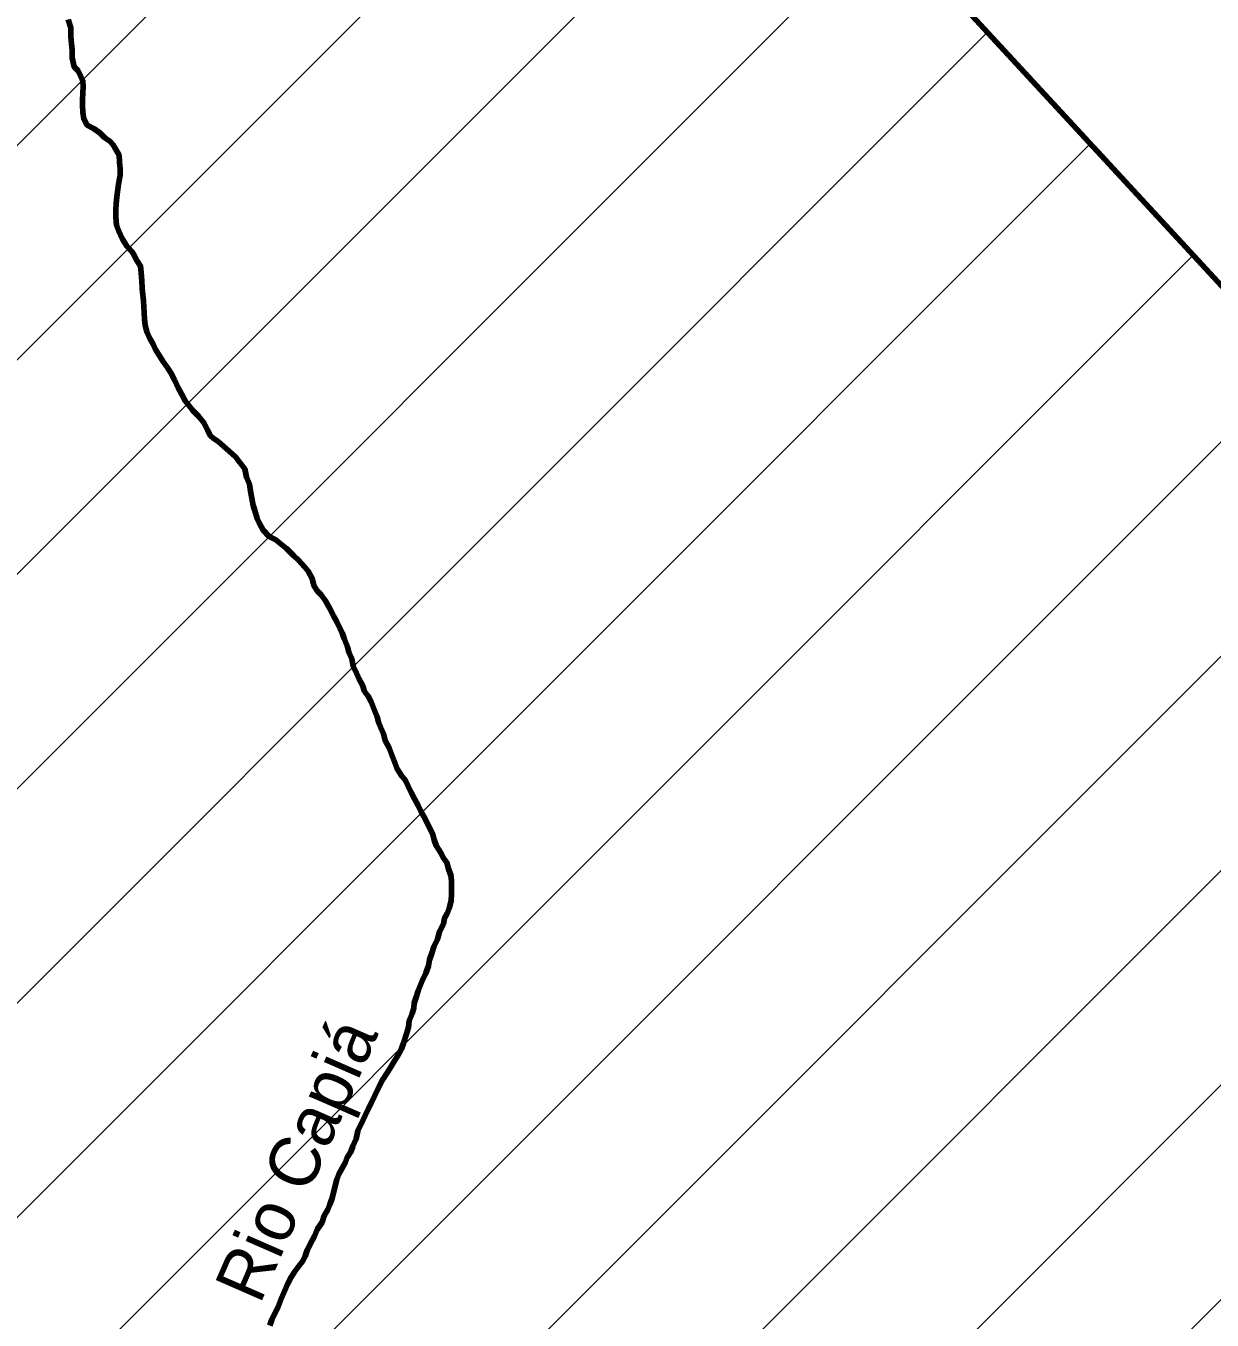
# Model space of a CAD drawing. Extents: x 553962 to 842807, y 8883888 to 9032388.
# Drawn here: x 645249 to 656990, y 8933733 to 8946538 of the extents above; entities that cross this region are included whole.
import ezdxf
from ezdxf.enums import TextEntityAlignment as Align

# ---------------------------------------------------------------- set-up
doc = ezdxf.new("R2010")
doc.units = 0
doc.header["$LTSCALE"] = 160
for name, color, linetype, lineweight in [('21', 7, 'Continuous', 25), ('22', 7, 'Continuous', 35), ('27', 7, 'Continuous', 90), ('30', 7, 'Continuous', 13)]:
    doc.layers.add(name, color=color, linetype=linetype, lineweight=lineweight)

msp = doc.modelspace()

# ---------------------------------------------------------------- linework, layer by layer
at = {"layer": '21'}
for points in [[(645668.8, 8946601.4), (645692.5, 8946518.2), (645694.6, 8946428.1), (645699.3, 8946363), (645706.4, 8946292.9), (645706.1, 8946220.4), (645728.2, 8946132.7), (645765.5, 8946092.5), (645792.8, 8946037.3), (645812.6, 8945992.2), (645814.8, 8945939.6), (645812, 8945874.6), (645809.1, 8945802.1), (645808.9, 8945752), (645813.6, 8945684.5), (645820.8, 8945616.9), (645855.5, 8945556.7), (645925.1, 8945520.2)], [(645668.8, 8946601.4), (645692.5, 8946518.2), (645694.6, 8946428.1), (645699.3, 8946363), (645706.4, 8946292.9), (645706.1, 8946220.4), (645728.2, 8946132.7), (645765.5, 8946092.5), (645792.8, 8946037.3), (645812.6, 8945992.2), (645814.8, 8945939.6), (645812, 8945874.6), (645809.1, 8945802.1), (645808.9, 8945752), (645813.6, 8945684.5), (645820.8, 8945616.9), (645855.5, 8945556.7), (645925.1, 8945520.2)], [(645925.1, 8945520.2), (645980.3, 8945480.9), (646030.3, 8945430.9), (646080.3, 8945396.3), (646111.1, 8945361.7), (646137.1, 8945322.6), (646171.8, 8945257.3), (646176.4, 8945189.8), (646181.1, 8945124.7), (646180.8, 8945062.1), (646173.1, 8945007.1), (646162.8, 8944947.2), (646155, 8944897.2), (646149.8, 8944847.1), (646141.9, 8944777.1), (646139.2, 8944722.1), (646138.8, 8944644.6), (646145.9, 8944567), (646168.2, 8944506.8), (646200.3, 8944434.1), (646247.5, 8944358.8), (646299.8, 8944301), (646309, 8944284.7)], [(645925.1, 8945520.2), (645980.3, 8945480.9), (646030.3, 8945430.9), (646080.3, 8945396.3), (646111.1, 8945361.7), (646137.1, 8945322.6), (646171.8, 8945257.3), (646176.4, 8945189.8), (646181.1, 8945124.7), (646180.8, 8945062.1), (646173.1, 8945007.1), (646162.8, 8944947.2), (646155, 8944897.2), (646149.8, 8944847.1), (646141.9, 8944777.1), (646139.2, 8944722.1), (646138.8, 8944644.6), (646145.9, 8944567), (646168.2, 8944506.8), (646200.3, 8944434.1), (646247.5, 8944358.8), (646299.8, 8944301), (646309, 8944284.7)], [(646309, 8944284.7), (646346.9, 8944218.2), (646384.2, 8944160.4), (646391.3, 8944097.8), (646395.9, 8944012.8), (646398.1, 8943942.7), (646405.3, 8943872.6), (646412.5, 8943820), (646414.7, 8943755), (646419.5, 8943702.4), (646424.2, 8943637.3), (646428.9, 8943577.3), (646446.1, 8943512.1), (646475.8, 8943444.4), (646508, 8943389.2), (646527.8, 8943344.1), (646562.6, 8943288.9), (646604.8, 8943221.1), (646647, 8943160.8), (646684.3, 8943105.6), (646721.5, 8943027.8), (646756.1, 8942957.6), (646790.8, 8942889.9), (646825.6, 8942829.7), (646865.4, 8942779.4), (646902.7, 8942731.7), (646957.4, 8942676.4), (647012.1, 8942606), (647046.8, 8942538.3), (647076.6, 8942480.6), (647102.9, 8942459), (647151.9, 8942424.7), (647151.9, 8942424.7), (647259.8, 8942331.6), (647323.5, 8942272.8), (647367.7, 8942218.9), (647416.7, 8942155.2), (647431.4, 8942071.9), (647460.8, 8942003.3), (647470.7, 8941934.7), (647485.4, 8941866.1), (647498.6, 8941792.9), (647513.3, 8941742.8), (647538, 8941665.1), (647557.8, 8941619.9), (647597.5, 8941547.2), (647657.2, 8941484.3), (647722.1, 8941454), (647762, 8941421.2), (647826.8, 8941368.3), (647896.5, 8941297.9), (647948.8, 8941250.1), (648011, 8941182.2), (648043.4, 8941142.1), (648083.1, 8941071.8), (648100.2, 8941001.6), (648132.5, 8940948.9), (648170.9, 8940907.9), (648214.2, 8940849.2), (648257.5, 8940775), (648294.6, 8940700.8), (648325.5, 8940642.1), (648353.4, 8940586.5), (648378.1, 8940533.9), (648399.8, 8940478.3), (648430.7, 8940394.8), (648446.2, 8940342.3), (648474, 8940274.3), (648489.2, 8940201.5), (648521.4, 8940133.8), (648546.1, 8940073.6), (648581.1, 8940014.6), (648600.6, 8939953.5), (648636.7, 8939906.2), (648667.3, 8939850.6), (648703.5, 8939758.8), (648725.8, 8939700.4), (648739.7, 8939647.6), (648762, 8939592), (648787, 8939533.6), (648806.5, 8939466.9), (648845.4, 8939394.6), (648873.2, 8939316.7), (648898.3, 8939255.5), (648922.2, 8939185.9), (648969.4, 8939115.6), (649001.7, 8939077.9), (649063.7, 8938952.5), (649095.9, 8938889.7), (649130.6, 8938824.5), (649157.8, 8938769.3), (649200, 8938691.5), (649276.8, 8938536), (649291.6, 8938483.4), (649308.8, 8938428.2), (649356, 8938355.4), (649380.8, 8938302.8), (649415.6, 8938260), (649432.8, 8938197.4), (649457.5, 8938124.7), (649458.7, 8938112.5)], [(646309, 8944284.7), (646346.9, 8944218.2), (646384.2, 8944160.4), (646391.3, 8944097.8), (646395.9, 8944012.8), (646398.1, 8943942.7), (646405.3, 8943872.6), (646412.5, 8943820), (646414.7, 8943755), (646419.5, 8943702.4), (646424.2, 8943637.3), (646428.9, 8943577.3), (646446.1, 8943512.1), (646475.8, 8943444.4), (646508, 8943389.2), (646527.8, 8943344.1), (646562.6, 8943288.9), (646604.8, 8943221.1), (646647, 8943160.8), (646684.3, 8943105.6), (646721.5, 8943027.8), (646756.1, 8942957.6), (646790.8, 8942889.9), (646825.6, 8942829.7), (646865.4, 8942779.4), (646902.7, 8942731.7), (646957.4, 8942676.4), (647012.1, 8942606), (647046.8, 8942538.3), (647076.6, 8942480.6), (647102.9, 8942459), (647151.9, 8942424.7), (647151.9, 8942424.7), (647259.8, 8942331.6), (647323.5, 8942272.8), (647367.7, 8942218.9), (647416.7, 8942155.2), (647431.4, 8942071.9), (647460.8, 8942003.3), (647470.7, 8941934.7), (647485.4, 8941866.1), (647498.6, 8941792.9), (647513.3, 8941742.8), (647538, 8941665.1), (647557.8, 8941619.9), (647597.5, 8941547.2), (647657.2, 8941484.3), (647722.1, 8941454), (647762, 8941421.2), (647826.8, 8941368.3), (647896.5, 8941297.9), (647948.8, 8941250.1), (648011, 8941182.2), (648043.4, 8941142.1), (648083.1, 8941071.8), (648100.2, 8941001.6), (648132.5, 8940948.9), (648170.9, 8940907.9), (648214.2, 8940849.2), (648257.5, 8940775), (648294.6, 8940700.8), (648325.5, 8940642.1), (648353.4, 8940586.5), (648378.1, 8940533.9), (648399.8, 8940478.3), (648430.7, 8940394.8), (648446.2, 8940342.3), (648474, 8940274.3), (648489.2, 8940201.5), (648521.4, 8940133.8), (648546.1, 8940073.6), (648581.1, 8940014.6), (648600.6, 8939953.5), (648636.7, 8939906.2), (648667.3, 8939850.6), (648703.5, 8939758.8), (648725.8, 8939700.4), (648739.7, 8939647.6), (648762, 8939592), (648787, 8939533.6), (648806.5, 8939466.9), (648845.4, 8939394.6), (648873.2, 8939316.7), (648898.3, 8939255.5), (648922.2, 8939185.9), (648969.4, 8939115.6), (649001.7, 8939077.9), (649063.7, 8938952.5), (649095.9, 8938889.7), (649130.6, 8938824.5), (649157.8, 8938769.3), (649200, 8938691.5), (649276.8, 8938536), (649291.6, 8938483.4), (649308.8, 8938428.2), (649356, 8938355.4), (649380.8, 8938302.8), (649415.6, 8938260), (649432.8, 8938197.4), (649457.5, 8938124.7), (649458.7, 8938112.5)], [(649458.7, 8938112.5), (649462.3, 8938074.6), (649461.7, 8937947), (649458.9, 8937884.5), (649441, 8937814.5), (649418.2, 8937754.6), (649393, 8937709.7), (649382.7, 8937654.7), (649342.3, 8937574.8), (649321.9, 8937502.4), (649286.6, 8937427.5), (649266.2, 8937362.5), (649243.4, 8937297.6), (649233.1, 8937237.6), (649207.7, 8937165.2), (649172.4, 8937090.3), (649131.8, 8936990.4), (649111.5, 8936927.9), (649091.2, 8936868), (649088.5, 8936820.5), (649070.7, 8936768), (649042.9, 8936693.1), (649035.1, 8936630.6), (649014.7, 8936565.6), (648986.8, 8936473.2), (648966.5, 8936418.2), (648928.6, 8936343.4), (648898.4, 8936298.5), (648858, 8936233.6), (648830.3, 8936188.7), (648774.8, 8936103.9), (648736.9, 8936024.1), (648704.1, 8935954.2), (648671.2, 8935886.8), (648635.9, 8935819.4), (648605.6, 8935757), (648582.3, 8935707.9)], [(649458.7, 8938112.5), (649462.3, 8938074.6), (649461.7, 8937947), (649458.9, 8937884.5), (649441, 8937814.5), (649418.2, 8937754.6), (649393, 8937709.7), (649382.7, 8937654.7), (649342.3, 8937574.8), (649321.9, 8937502.4), (649286.6, 8937427.5), (649266.2, 8937362.5), (649243.4, 8937297.6), (649233.1, 8937237.6), (649207.7, 8937165.2), (649172.4, 8937090.3), (649131.8, 8936990.4), (649111.5, 8936927.9), (649091.2, 8936868), (649088.5, 8936820.5), (649070.7, 8936768), (649042.9, 8936693.1), (649035.1, 8936630.6), (649014.7, 8936565.6), (648986.8, 8936473.2), (648966.5, 8936418.2), (648928.6, 8936343.4), (648898.4, 8936298.5), (648858, 8936233.6), (648830.3, 8936188.7), (648774.8, 8936103.9), (648736.9, 8936024.1), (648704.1, 8935954.2), (648671.2, 8935886.8), (648635.9, 8935819.4), (648605.6, 8935757), (648582.3, 8935707.9)], [(648582.3, 8935707.9), (648534.8, 8935604.7), (648516.9, 8935524.8), (648484, 8935454.9), (648466.2, 8935397.4), (648428.4, 8935342.6), (648410.7, 8935290.1), (648377.9, 8935235.2), (648347.6, 8935175.3), (648327.3, 8935125.4), (648299.3, 8935022.9), (648281.4, 8934937.9), (648258.6, 8934878), (648238.3, 8934825.6), (648200.5, 8934765.7), (648180.2, 8934700.8), (648132.3, 8934628.4), (648104.5, 8934563.5), (648085.8, 8934528.5)], [(648582.3, 8935707.9), (648534.8, 8935604.7), (648516.9, 8935524.8), (648484, 8935454.9), (648466.2, 8935397.4), (648428.4, 8935342.6), (648410.7, 8935290.1), (648377.9, 8935235.2), (648347.6, 8935175.3), (648327.3, 8935125.4), (648299.3, 8935022.9), (648281.4, 8934937.9), (648258.6, 8934878), (648238.3, 8934825.6), (648200.5, 8934765.7), (648180.2, 8934700.8), (648132.3, 8934628.4), (648104.5, 8934563.5), (648085.8, 8934528.5)], [(648085.8, 8934528.5), (648033.8, 8934426.2), (648013.5, 8934366.3), (647988.2, 8934313.9), (647947.9, 8934264), (647910.1, 8934214.2), (647874.8, 8934156.8), (647837, 8934086.9), (647811.7, 8934027), (647776.2, 8933942.1), (647745.8, 8933864.7), (647682.7, 8933739.9), (647662.4, 8933680)], [(648085.8, 8934528.5), (648033.8, 8934426.2), (648013.5, 8934366.3), (647988.2, 8934313.9), (647947.9, 8934264), (647910.1, 8934214.2), (647874.8, 8934156.8), (647837, 8934086.9), (647811.7, 8934027), (647776.2, 8933942.1), (647745.8, 8933864.7), (647682.7, 8933739.9), (647662.4, 8933680)]]:
    msp.add_lwpolyline(points, dxfattribs=at)
at = {"layer": '27'}
for points in [[(645793.1, 8949290.9), (653495.4, 8947850), (659002.1, 8941889), (662654, 8939737.7), (668185.2, 8933928.8)], [(645668.8, 8946601.4), (645692.5, 8946518.2), (645694.6, 8946428.1), (645699.3, 8946363), (645706.4, 8946292.9), (645706.1, 8946220.4), (645728.2, 8946132.7), (645765.5, 8946092.5), (645792.8, 8946037.3), (645812.6, 8945992.2), (645814.8, 8945939.6), (645812, 8945874.6), (645809.1, 8945802.1), (645808.9, 8945752), (645813.6, 8945684.5), (645820.8, 8945616.9), (645855.5, 8945556.7), (645925.1, 8945520.2)], [(645925.1, 8945520.2), (645980.3, 8945480.9), (646030.3, 8945430.9), (646080.3, 8945396.3), (646111.1, 8945361.7), (646137.1, 8945322.6), (646171.8, 8945257.3), (646176.4, 8945189.8), (646181.1, 8945124.7), (646180.8, 8945062.1), (646173.1, 8945007.1), (646162.8, 8944947.2), (646155, 8944897.2), (646149.8, 8944847.1), (646141.9, 8944777.1), (646139.2, 8944722.1), (646138.8, 8944644.6), (646145.9, 8944567), (646168.2, 8944506.8), (646200.3, 8944434.1), (646247.5, 8944358.8), (646299.8, 8944301), (646309, 8944284.7)], [(646309, 8944284.7), (646346.9, 8944218.2), (646384.2, 8944160.4), (646391.3, 8944097.8), (646395.9, 8944012.8), (646398.1, 8943942.7), (646405.3, 8943872.6), (646412.5, 8943820), (646414.7, 8943755), (646419.5, 8943702.4), (646424.2, 8943637.3), (646428.9, 8943577.3), (646446.1, 8943512.1), (646475.8, 8943444.4), (646508, 8943389.2), (646527.8, 8943344.1), (646562.6, 8943288.9), (646604.8, 8943221.1), (646647, 8943160.8), (646684.3, 8943105.6), (646721.5, 8943027.8), (646756.1, 8942957.6), (646790.8, 8942889.9), (646825.6, 8942829.7), (646865.4, 8942779.4), (646902.7, 8942731.7), (646957.4, 8942676.4), (647012.1, 8942606), (647046.8, 8942538.3), (647076.6, 8942480.6), (647102.9, 8942459), (647151.9, 8942424.7), (647151.9, 8942424.7), (647259.8, 8942331.6), (647323.5, 8942272.8), (647367.7, 8942218.9), (647416.7, 8942155.2), (647431.4, 8942071.9), (647460.8, 8942003.3), (647470.7, 8941934.7), (647485.4, 8941866.1), (647498.6, 8941792.9), (647513.3, 8941742.8), (647538, 8941665.1), (647557.8, 8941619.9), (647597.5, 8941547.2), (647657.2, 8941484.3), (647722.1, 8941454), (647762, 8941421.2), (647826.8, 8941368.3), (647896.5, 8941297.9), (647948.8, 8941250.1), (648011, 8941182.2), (648043.4, 8941142.1), (648083.1, 8941071.8), (648100.2, 8941001.6), (648132.5, 8940948.9), (648170.9, 8940907.9), (648214.2, 8940849.2), (648257.5, 8940775), (648294.6, 8940700.8), (648325.5, 8940642.1), (648353.4, 8940586.5), (648378.1, 8940533.9), (648399.8, 8940478.3), (648430.7, 8940394.8), (648446.2, 8940342.3), (648474, 8940274.3), (648489.2, 8940201.5), (648521.4, 8940133.8), (648546.1, 8940073.6), (648581.1, 8940014.6), (648600.6, 8939953.5), (648636.7, 8939906.2), (648667.3, 8939850.6), (648703.5, 8939758.8), (648725.8, 8939700.4), (648739.7, 8939647.6), (648762, 8939592), (648787, 8939533.6), (648806.5, 8939466.9), (648845.4, 8939394.6), (648873.2, 8939316.7), (648898.3, 8939255.5), (648922.2, 8939185.9), (648969.4, 8939115.6), (649001.7, 8939077.9), (649063.7, 8938952.5), (649095.9, 8938889.7), (649130.6, 8938824.5), (649157.8, 8938769.3), (649200, 8938691.5), (649276.8, 8938536), (649291.6, 8938483.4), (649308.8, 8938428.2), (649356, 8938355.4), (649380.8, 8938302.8), (649415.6, 8938260), (649432.8, 8938197.4), (649457.5, 8938124.7), (649458.7, 8938112.5)], [(649458.7, 8938112.5), (649462.3, 8938074.6), (649461.7, 8937947), (649458.9, 8937884.5), (649441, 8937814.5), (649418.2, 8937754.6), (649393, 8937709.7), (649382.7, 8937654.7), (649342.3, 8937574.8), (649321.9, 8937502.4), (649286.6, 8937427.5), (649266.2, 8937362.5), (649243.4, 8937297.6), (649233.1, 8937237.6), (649207.7, 8937165.2), (649172.4, 8937090.3), (649131.8, 8936990.4), (649111.5, 8936927.9), (649091.2, 8936868), (649088.5, 8936820.5), (649070.7, 8936768), (649042.9, 8936693.1), (649035.1, 8936630.6), (649014.7, 8936565.6), (648986.8, 8936473.2), (648966.5, 8936418.2), (648928.6, 8936343.4), (648898.4, 8936298.5), (648858, 8936233.6), (648830.3, 8936188.7), (648774.8, 8936103.9), (648736.9, 8936024.1), (648704.1, 8935954.2), (648671.2, 8935886.8), (648635.9, 8935819.4), (648605.6, 8935757), (648582.3, 8935707.9)], [(648582.3, 8935707.9), (648534.8, 8935604.7), (648516.9, 8935524.8), (648484, 8935454.9), (648466.2, 8935397.4), (648428.4, 8935342.6), (648410.7, 8935290.1), (648377.9, 8935235.2), (648347.6, 8935175.3), (648327.3, 8935125.4), (648299.3, 8935022.9), (648281.4, 8934937.9), (648258.6, 8934878), (648238.3, 8934825.6), (648200.5, 8934765.7), (648180.2, 8934700.8), (648132.3, 8934628.4), (648104.5, 8934563.5), (648085.8, 8934528.5)], [(648085.8, 8934528.5), (648033.8, 8934426.2), (648013.5, 8934366.3), (647988.2, 8934313.9), (647947.9, 8934264), (647910.1, 8934214.2), (647874.8, 8934156.8), (647837, 8934086.9), (647811.7, 8934027), (647776.2, 8933942.1), (647745.8, 8933864.7), (647682.7, 8933739.9), (647662.4, 8933680)]]:
    msp.add_lwpolyline(points, dxfattribs=at)
msp.add_spline([(637260.6, 8972975.8), (641524.5, 8971056.2), (652526.1, 8965412.7), (653164.3, 8965062.8), (670790.5, 8953770.1), (686194, 8943929.9), (696283.3, 8937647.1)], degree=3, dxfattribs=at)
at = {"layer": '30'}
for p, q in [((634843.6, 8935037.5), (648576.3, 8948770.2)), ((637864.8, 8935937.3), (650363.4, 8948435.9)), ((639510.6, 8935461.8), (652150.4, 8948101.6)), ((641524.9, 8935354.8), (653747.4, 8947577.2)), ((642800.2, 8934508.8), (654766, 8946474.6)), ((644237.3, 8933824.6), (655784.7, 8945371.9)), ((645433.7, 8932899.6), (656803.3, 8944269.2)), ((646372.5, 8931717.1), (657821.9, 8943166.5)), ((647181.2, 8930404.5), (658840.6, 8942063.9)), ((647880.9, 8928982.8), (660125.3, 8941227.3)), ((649602.9, 8928583.5), (661460.3, 8940440.9)), ((650697.5, 8927556.8), (662763.4, 8939622.7))]:
    msp.add_line(p, q, dxfattribs=at)

# ---------------------------------------------------------------- texts
at = {"layer": '22'}
msp.add_text('Rio Capiá', height=500, rotation=66.381, dxfattribs=at).set_placement((648152.9, 8935223.9), align=Align.CENTER)

doc.saveas('drawing.dxf')
